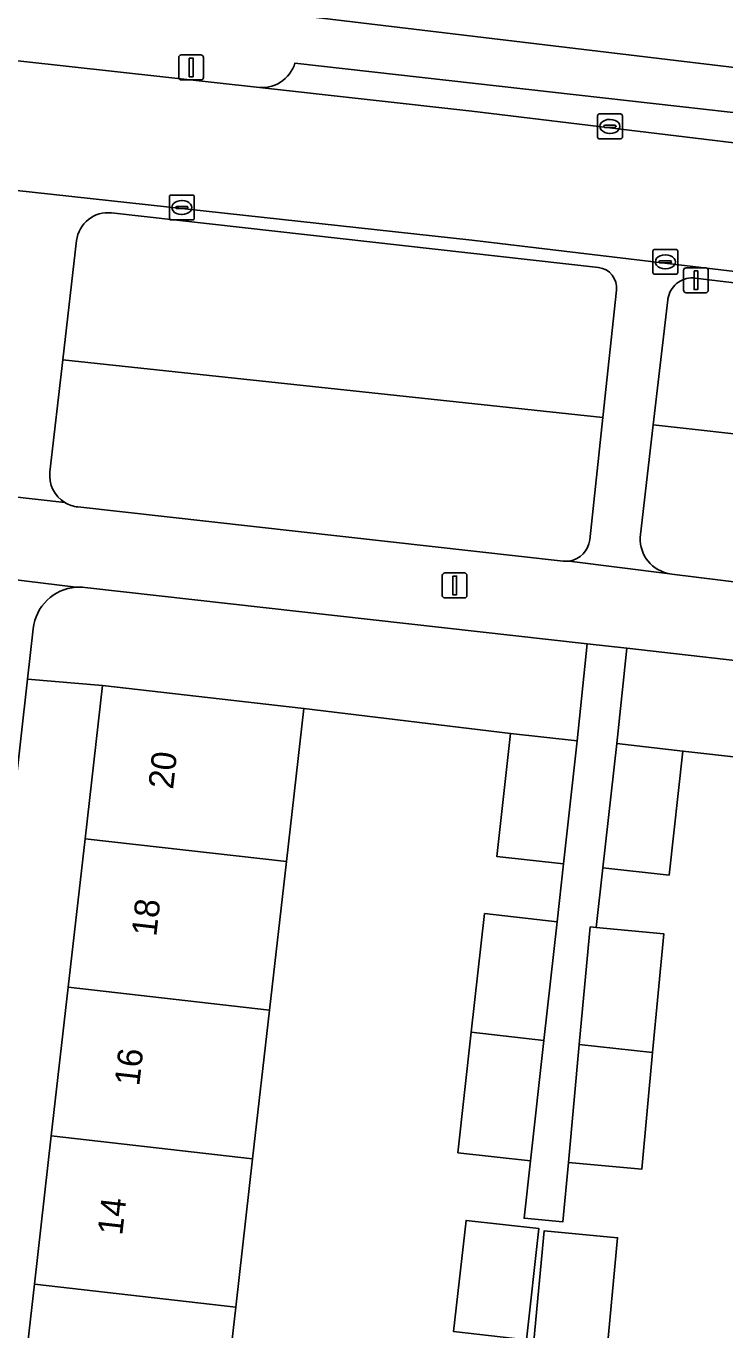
# Model space of a CAD drawing. Extents: x 161928 to 163071, y 386474 to 387428.
# Drawn here: x 162232.1 to 162260.2, y 386884.4 to 386936.8 of the extents above; entities that cross this region are included whole.
import ezdxf

# ---------------------------------------------------------------- set-up
doc = ezdxf.new("R2010")
doc.units = 0
for name, color, linetype in [('IMGEO_Erf', 7, 'Continuous'), ('IMGEO_Grasland_overig', 7, 'Continuous'), ('IMGEO_Groenvoorziening', 7, 'Continuous'), ('IMGEO_Kolk', 7, 'Continuous'), ('IMGEO_Lichtmast', 7, 'Continuous'), ('IMGEO_Pand', 7, 'Continuous'), ('IMGEO_Pand_nummerreeks', 7, 'Continuous'), ('IMGEO_Parkeervlak_open', 7, 'Continuous'), ('IMGEO_Rijbaan_lokaal_open', 7, 'Continuous'), ('IMGEO_Voetpad_open', 7, 'Continuous')]:
    doc.layers.add(name, color=color, linetype=linetype)

msp = doc.modelspace()

# ---------------------------------------------------------------- linework, layer by layer
at = {"layer": 'IMGEO_Erf'}
for points in [[(162231.776, 386880.288), (162232.455, 386886.249), (162233.134, 386892.21), (162233.812, 386898.172), (162234.491, 386904.133), (162235.191, 386910.281), (162232.179, 386910.543), (162225.231, 386848.529)], [(162266.253, 386906.774), (162258.473, 386907.653), (162257.918, 386902.673), (162255.263, 386902.969), (162254.995, 386900.568), (162257.703, 386900.317), (162257.261, 386895.553), (162256.826, 386890.863), (162253.879, 386891.137), (162253.658, 386888.756), (162252.102, 386888.901), (162252.359, 386891.201), (162249.445, 386891.527), (162249.986, 386896.371), (162250.517, 386901.126), (162253.431, 386900.801), (162253.687, 386903.124), (162251.007, 386903.423), (162251.557, 386908.362), (162243.267, 386909.362), (162242.567, 386903.213), (162241.888, 386897.252), (162241.21, 386891.29), (162240.531, 386885.329), (162239.853, 386879.368)], [(162249.274, 386884.348), (162249.773, 386888.811), (162252.699, 386888.484), (162252.2, 386884.015)], [(162252.498, 386883.981), (162252.908, 386888.391), (162255.855, 386888.118), (162255.441, 386883.655)]]:
    msp.add_lwpolyline(points, dxfattribs=at)
at = {"layer": 'IMGEO_Grasland_overig'}
msp.add_lwpolyline([(162278.287, 386909.261), (162275.913, 386909.538), (162256.227, 386911.782), (162255.819, 386907.949), (162258.473, 386907.653), (162266.253, 386906.774), (162274.804, 386905.82), (162279.836, 386905.223), (162280.035, 386907.002)], dxfattribs=at)
at = {"layer": 'IMGEO_Groenvoorziening'}
for points in [[(162255.082, 386927.063), (162235.551, 386929.253)], [(162234.149, 386928.139), (162233.596, 386923.354), (162255.262, 386921.035), (162255.812, 386926.15)], [(162279.323, 386924.26), (162273.992, 386924.843), (162258.972, 386926.64), (162258.883, 386926.646), (162258.794, 386926.644), (162258.705, 386926.634), (162258.617, 386926.617), (162258.532, 386926.591), (162258.449, 386926.558), (162258.369, 386926.518), (162258.294, 386926.47), (162258.222, 386926.417), (162258.156, 386926.357), (162258.096, 386926.291), (162258.041, 386926.22), (162257.994, 386926.145), (162257.953, 386926.065), (162257.919, 386925.983), (162257.893, 386925.897), (162257.874, 386925.81), (162257.868, 386925.764), (162257.283, 386920.742), (162281.294, 386918.066), (162281.68, 386921.557)], [(162255.262, 386921.035), (162233.596, 386923.354), (162233.077, 386918.856)], [(162254.734, 386916.128), (162255.262, 386921.035)], [(162281.294, 386918.066), (162257.283, 386920.742), (162256.767, 386916.345), (162256.758, 386916.218), (162256.76, 386916.09), (162256.773, 386915.963), (162256.798, 386915.837), (162256.834, 386915.714), (162256.881, 386915.595), (162256.938, 386915.481), (162257.005, 386915.372), (162257.082, 386915.27), (162257.167, 386915.175), (162257.261, 386915.088), (162257.362, 386915.01), (162257.469, 386914.941), (162257.583, 386914.881), (162257.701, 386914.833), (162257.823, 386914.795), (162257.948, 386914.768), (162258.031, 386914.756), (162276.26, 386912.506), (162278.463, 386912.27)], [(162234.195, 386917.451), (162253.67, 386915.274)], [(162254.629, 386911.962), (162234.481, 386914.223)], [(162232.405, 386912.564), (162232.179, 386910.543), (162235.191, 386910.281), (162243.267, 386909.362), (162251.557, 386908.362), (162254.237, 386908.063), (162254.629, 386911.962)]]:
    msp.add_lwpolyline(points, dxfattribs=at)
for centre, radius, start, end in [((162235.409, 386927.993), 1.268, 83.5498, 173.3901), ((162254.987, 386926.239), 0.83, 353.8588, 83.4302), ((162234.335, 386918.71), 1.267, 173.3666, 238.9039), ((162234.33, 386918.697), 1.253, 238.7925, 263.8034), ((162253.777, 386916.231), 0.963, 278.1455, 353.843), ((162253.776, 386916.194), 0.926, 263.403, 278.4831), ((162234.271, 386912.357), 1.878, 94.5273, 173.6776), ((162234.272, 386912.45), 1.785, 83.2847, 94.795)]:
    msp.add_arc(centre, radius, start, end, dxfattribs=at)
at = {"layer": 'IMGEO_Kolk'}
for p, q in [((162255.048, 386932.299), (162255.048, 386933.151)), ((162255.123, 386933.225), (162255.975, 386933.225)), ((162256.049, 386933.151), (162256.049, 386932.299)), ((162255.307, 386932.719), (162255.307, 386932.731)), ((162255.745, 386932.682), (162255.347, 386932.682)), ((162255.35, 386932.768), (162255.748, 386932.768)), ((162255.536, 386933.005), (162255.561, 386933.005)), ((162255.791, 386932.731), (162255.791, 386932.719)), ((162255.975, 386932.225), (162255.123, 386932.225)), ((162255.559, 386932.445), (162255.534, 386932.445)), ((162237.945, 386929.969), (162238.797, 386929.969)), ((162237.87, 386929.043), (162237.87, 386929.895)), ((162238.129, 386929.463), (162238.129, 386929.475)), ((162238.567, 386929.426), (162238.169, 386929.426)), ((162238.172, 386929.512), (162238.57, 386929.512)), ((162238.358, 386929.749), (162238.383, 386929.749)), ((162238.613, 386929.475), (162238.613, 386929.463)), ((162238.871, 386929.895), (162238.871, 386929.043)), ((162238.797, 386928.969), (162237.945, 386928.969)), ((162238.381, 386929.189), (162238.356, 386929.189)), ((162257.269, 386926.863), (162257.269, 386927.715)), ((162257.344, 386927.789), (162258.196, 386927.789)), ((162257.528, 386927.283), (162257.528, 386927.295)), ((162257.571, 386927.332), (162257.969, 386927.332)), ((162257.757, 386927.569), (162257.782, 386927.569)), ((162258.012, 386927.295), (162258.012, 386927.283)), ((162258.27, 386927.715), (162258.27, 386926.863)), ((162258.196, 386926.789), (162257.344, 386926.789)), ((162257.966, 386927.246), (162257.568, 386927.246)), ((162257.78, 386927.009), (162257.755, 386927.009))]:
    msp.add_line(p, q, dxfattribs=at)
for points in [[(162255.048, 386932.299), (162255.048, 386933.151)], [(162255.123, 386933.225), (162255.975, 386933.225)], [(162256.049, 386933.151), (162256.049, 386932.299)], [(162255.975, 386932.225), (162255.123, 386932.225)], [(162237.945, 386929.969), (162238.797, 386929.969)], [(162237.87, 386929.043), (162237.87, 386929.895)], [(162238.871, 386929.895), (162238.871, 386929.043)], [(162238.797, 386928.969), (162237.945, 386928.969)], [(162257.269, 386926.863), (162257.269, 386927.715)], [(162257.344, 386927.789), (162258.196, 386927.789)], [(162258.27, 386927.715), (162258.27, 386926.863)], [(162258.196, 386926.789), (162257.344, 386926.789)]]:
    msp.add_lwpolyline(points, dxfattribs=at)
for centre, radius, start, end in [((162255.125, 386933.149), 0.0765, 91.552, 178.448), ((162255.125, 386933.149), 0.0765, 91.552, 178.448), ((162255.973, 386933.149), 0.0765, 1.552, 88.448), ((162255.973, 386933.149), 0.0765, 1.552, 88.448), ((162255.347, 386932.728), 0.0403, 85.8775, 175.7526), ((162255.344, 386932.718), 0.0366, 178.938, 274.7102), ((162255.748, 386932.725), 0.043, 264.8664, 352.4533), ((162255.752, 386932.73), 0.0386, 1.7309, 96.639), ((162255.125, 386932.301), 0.0765, 181.552, 268.448), ((162255.125, 386932.301), 0.0765, 181.552, 268.448), ((162255.973, 386932.301), 0.0765, 271.552, 358.448), ((162255.973, 386932.301), 0.0765, 271.552, 358.448), ((162237.947, 386929.893), 0.0765, 91.552, 178.448), ((162237.947, 386929.893), 0.0765, 91.552, 178.448), ((162238.795, 386929.893), 0.0765, 1.552, 88.448), ((162238.795, 386929.893), 0.0765, 1.552, 88.448), ((162238.169, 386929.472), 0.0403, 85.8775, 175.7526), ((162238.166, 386929.462), 0.0366, 178.938, 274.7102), ((162238.57, 386929.469), 0.043, 264.8664, 352.4533), ((162238.574, 386929.474), 0.0386, 1.7309, 96.639), ((162237.947, 386929.045), 0.0765, 181.552, 268.448), ((162237.947, 386929.045), 0.0765, 181.552, 268.448), ((162238.795, 386929.045), 0.0765, 271.552, 358.448), ((162238.795, 386929.045), 0.0765, 271.552, 358.448), ((162257.346, 386927.713), 0.0765, 91.552, 178.448), ((162257.346, 386927.713), 0.0765, 91.552, 178.448), ((162257.568, 386927.292), 0.0403, 85.8775, 175.7526), ((162257.973, 386927.294), 0.0386, 1.7309, 96.639), ((162258.194, 386927.713), 0.0765, 1.552, 88.448), ((162258.194, 386927.713), 0.0765, 1.552, 88.448), ((162257.346, 386926.865), 0.0765, 181.552, 268.448), ((162257.346, 386926.865), 0.0765, 181.552, 268.448), ((162257.565, 386927.282), 0.0366, 178.938, 274.7102), ((162257.969, 386927.289), 0.043, 264.8664, 352.4533), ((162258.194, 386926.865), 0.0765, 271.552, 358.448), ((162258.194, 386926.865), 0.0765, 271.552, 358.448)]:
    msp.add_arc(centre, radius, start, end, dxfattribs=at)
for centre, major_axis, ratio, start_param, end_param in [((162255.535, 386932.725), (-0.387, 0.002), 0.722429, 4.712389, 7.853982), ((162255.56, 386932.725), (-0.39, 0.002), 0.717154, 1.570796, 4.712389), ((162238.357, 386929.469), (-0.387, 0.002), 0.722429, 4.712389, 7.853982), ((162238.382, 386929.469), (-0.39, 0.002), 0.717154, 1.570796, 4.712389), ((162257.756, 386927.289), (-0.387, 0.002), 0.722429, 4.712389, 7.853982), ((162257.781, 386927.289), (-0.39, 0.002), 0.717154, 1.570796, 4.712389)]:
    msp.add_ellipse(centre, major_axis=major_axis, ratio=ratio, start_param=start_param, end_param=end_param, dxfattribs=at)
at = {"layer": 'IMGEO_Lichtmast'}
for p, q in [((162238.249, 386934.692), (162238.249, 386935.492)), ((162238.249, 386935.492), (162238.249, 386934.692)), ((162238.349, 386935.592), (162239.139, 386935.592)), ((162239.139, 386935.592), (162238.349, 386935.592)), ((162239.239, 386935.492), (162239.239, 386934.692)), ((162239.239, 386934.692), (162239.239, 386935.492)), ((162239.139, 386934.592), (162238.349, 386934.592)), ((162238.349, 386934.592), (162239.139, 386934.592)), ((162258.501, 386926.149), (162258.501, 386926.949)), ((162258.501, 386926.949), (162258.501, 386926.149)), ((162258.601, 386927.049), (162259.391, 386927.049)), ((162259.391, 386927.049), (162258.601, 386927.049)), ((162259.491, 386926.949), (162259.491, 386926.149)), ((162259.491, 386926.149), (162259.491, 386926.949)), ((162259.391, 386926.049), (162258.601, 386926.049)), ((162258.601, 386926.049), (162259.391, 386926.049)), ((162248.922, 386914.801), (162249.712, 386914.801)), ((162249.712, 386914.801), (162248.922, 386914.801)), ((162248.822, 386913.901), (162248.822, 386914.701)), ((162248.822, 386914.701), (162248.822, 386913.901)), ((162249.812, 386914.701), (162249.812, 386913.901)), ((162249.812, 386913.901), (162249.812, 386914.701)), ((162249.712, 386913.801), (162248.922, 386913.801)), ((162248.922, 386913.801), (162249.712, 386913.801))]:
    msp.add_line(p, q, dxfattribs=at)
for points in [[(162238.669, 386935.467), (162238.819, 386935.467), (162238.819, 386934.717), (162238.669, 386934.717), (162238.669, 386935.467)], [(162258.921, 386926.924), (162259.071, 386926.924), (162259.071, 386926.174), (162258.921, 386926.174), (162258.921, 386926.924)], [(162249.242, 386914.676), (162249.392, 386914.676), (162249.392, 386913.926), (162249.242, 386913.926), (162249.242, 386914.676)]]:
    msp.add_lwpolyline(points, dxfattribs=at)
for centre, start, end in [((162238.349, 386935.492), 90, 180), ((162238.349, 386935.492), 90, 180), ((162239.139, 386935.492), 0, 90), ((162239.139, 386935.492), 360, 90), ((162238.349, 386934.692), 180, 270), ((162238.349, 386934.692), 180, 270), ((162239.139, 386934.692), 270, 0), ((162239.139, 386934.692), 270, 0), ((162258.601, 386926.949), 90, 180), ((162258.601, 386926.949), 90, 180), ((162259.391, 386926.949), 0, 90), ((162259.391, 386926.949), 360, 90), ((162258.601, 386926.149), 180, 270), ((162258.601, 386926.149), 180, 270), ((162259.391, 386926.149), 270, 0), ((162259.391, 386926.149), 270, 0), ((162248.922, 386914.701), 90, 180), ((162248.922, 386914.701), 90, 180), ((162249.712, 386914.701), 0, 90), ((162249.712, 386914.701), 360, 90), ((162248.922, 386913.901), 180, 270), ((162248.922, 386913.901), 180, 270), ((162249.712, 386913.901), 270, 0), ((162249.712, 386913.901), 270, 0)]:
    msp.add_arc(centre, 0.1, start, end, dxfattribs=at)
at = {"layer": 'IMGEO_Pand'}
for points in [[(162242.567, 386903.213), (162243.267, 386909.362), (162235.191, 386910.281), (162234.491, 386904.133)], [(162251.007, 386903.423), (162253.687, 386903.124), (162254.237, 386908.063), (162251.557, 386908.362)], [(162255.263, 386902.969), (162257.918, 386902.673), (162258.473, 386907.653), (162255.819, 386907.949)], [(162241.888, 386897.252), (162242.567, 386903.213), (162234.491, 386904.133), (162233.812, 386898.172)], [(162253.431, 386900.801), (162250.517, 386901.126), (162249.986, 386896.371), (162252.9, 386896.039)], [(162257.703, 386900.317), (162254.995, 386900.568), (162254.756, 386900.59), (162254.319, 386895.879), (162257.261, 386895.553)], [(162241.21, 386891.29), (162241.888, 386897.252), (162233.812, 386898.172), (162233.134, 386892.21)], [(162249.445, 386891.527), (162252.359, 386891.201), (162252.9, 386896.039), (162249.986, 386896.371)], [(162253.879, 386891.137), (162256.826, 386890.863), (162257.261, 386895.553), (162254.319, 386895.879)], [(162233.134, 386892.21), (162232.455, 386886.249), (162240.531, 386885.329), (162241.21, 386891.29)], [(162252.2, 386884.015), (162252.699, 386888.484), (162249.773, 386888.811), (162249.274, 386884.348)], [(162255.441, 386883.655), (162255.855, 386888.118), (162252.908, 386888.391), (162252.498, 386883.981)], [(162239.853, 386879.368), (162240.531, 386885.329), (162232.455, 386886.249), (162231.776, 386880.288)]]:
    msp.add_lwpolyline(points, close=True, dxfattribs=at)
at = {"layer": 'IMGEO_Parkeervlak_open'}
msp.add_lwpolyline([(162274.742, 386931.68), (162242.91, 386935.264), (162242.874, 386935.162), (162242.823, 386935.048), (162242.761, 386934.939), (162242.691, 386934.836), (162242.611, 386934.739), (162242.523, 386934.65), (162242.427, 386934.57), (162242.325, 386934.498), (162242.216, 386934.436), (162242.103, 386934.383), (162241.985, 386934.341), (162241.864, 386934.31), (162241.741, 386934.289), (162241.616, 386934.28), (162241.491, 386934.282), (162250, 386933.34), (162276.59, 386930.123)], dxfattribs=at)
at = {"layer": 'IMGEO_Rijbaan_lokaal_open'}
msp.add_lwpolyline([(162281.687, 386929.52), (162276.59, 386930.123), (162250, 386933.34), (162241.491, 386934.282), (162224.263, 386936.189), (162219.254, 386936.743), (162212.698, 386937.469), (162176.983, 386941.201), (162175.3, 386941.368), (162174.718, 386936.398), (162175.881, 386936.251), (162250, 386928.164), (162274.027, 386925.3), (162282.029, 386924.397)], dxfattribs=at)
at = {"layer": 'IMGEO_Voetpad_open'}
for points in [[(162275.211, 386937.478), (162272.564, 386937.772), (162269.804, 386938.078), (162267.043, 386938.385), (162264.283, 386938.692), (162261.522, 386938.998), (162258.762, 386939.305), (162256.001, 386939.611), (162253.241, 386939.918), (162250.48, 386940.225), (162247.75, 386940.528), (162247.944, 386942.271), (162243.788, 386942.732), (162243.092, 386937.171), (162274.743, 386933.385)], [(162255.263, 386902.969), (162255.819, 386907.949), (162256.227, 386911.782), (162254.629, 386911.962), (162254.237, 386908.063), (162253.687, 386903.124), (162253.431, 386900.801), (162252.9, 386896.039), (162252.359, 386891.201), (162252.102, 386888.901), (162253.658, 386888.756), (162253.879, 386891.137), (162254.319, 386895.879), (162254.756, 386900.59), (162254.995, 386900.568)]]:
    msp.add_lwpolyline(points, close=True, dxfattribs=at)
for points in [[(162212.698, 386937.469), (162219.254, 386936.743), (162219.31, 386937.261), (162224.319, 386936.707), (162224.263, 386936.189), (162241.491, 386934.282), (162241.616, 386934.28), (162241.741, 386934.289), (162241.864, 386934.31), (162241.985, 386934.341), (162242.103, 386934.383), (162242.216, 386934.436), (162242.325, 386934.498), (162242.427, 386934.57), (162242.523, 386934.65), (162242.611, 386934.739), (162242.691, 386934.836), (162242.761, 386934.939), (162242.823, 386935.048), (162242.874, 386935.162), (162242.91, 386935.264), (162274.742, 386931.68)], [(162281.68, 386921.557), (162282.029, 386924.397), (162274.027, 386925.3), (162250, 386928.164), (162175.881, 386936.251), (162174.718, 386936.398), (162170.091, 386936.915), (162169.933, 386935.454)], [(162280.9, 386932.65), (162274.743, 386933.385), (162243.092, 386937.171)], [(162235.551, 386929.253), (162255.082, 386927.063)], [(162233.077, 386918.856), (162233.596, 386923.354), (162234.149, 386928.139)], [(162257.868, 386925.764), (162257.874, 386925.81), (162257.893, 386925.897), (162257.919, 386925.983), (162257.953, 386926.065), (162257.994, 386926.145), (162258.041, 386926.22), (162258.096, 386926.291), (162258.156, 386926.357), (162258.222, 386926.417), (162258.294, 386926.47), (162258.369, 386926.518), (162258.449, 386926.558), (162258.532, 386926.591), (162258.617, 386926.617), (162258.705, 386926.634), (162258.794, 386926.644), (162258.883, 386926.646), (162258.972, 386926.64), (162273.992, 386924.843), (162279.323, 386924.26)], [(162253.913, 386915.278), (162257.948, 386914.768), (162257.823, 386914.795), (162257.701, 386914.833), (162257.583, 386914.881), (162257.469, 386914.941), (162257.362, 386915.01), (162257.261, 386915.088), (162257.167, 386915.175), (162257.082, 386915.27), (162257.005, 386915.372), (162256.938, 386915.481), (162256.881, 386915.595), (162256.834, 386915.714), (162256.798, 386915.837), (162256.773, 386915.963), (162256.76, 386916.09), (162256.758, 386916.218), (162256.767, 386916.345), (162257.283, 386920.742), (162257.868, 386925.764)], [(162255.812, 386926.15), (162255.262, 386921.035), (162254.734, 386916.128)], [(162233.681, 386917.625), (162230.219, 386918.015)], [(162230.219, 386918.015), (162233.681, 386917.625)], [(162253.67, 386915.274), (162234.195, 386917.451)], [(162258.031, 386914.756), (162257.948, 386914.768), (162253.913, 386915.278)], [(162227.441, 386915.045), (162234.123, 386914.229)], [(162234.123, 386914.229), (162227.441, 386915.045)], [(162278.463, 386912.27), (162276.26, 386912.506), (162258.031, 386914.756)], [(162234.481, 386914.223), (162254.629, 386911.962), (162256.227, 386911.782), (162275.913, 386909.538), (162278.287, 386909.261)], [(162232.179, 386910.543), (162232.405, 386912.564)], [(162225.231, 386848.529), (162232.179, 386910.543)]]:
    msp.add_lwpolyline(points, dxfattribs=at)
for centre, radius, start, end in [((162235.409, 386927.993), 1.268, 83.5498, 173.3901), ((162254.987, 386926.239), 0.83, 353.8588, 83.4302), ((162234.335, 386918.71), 1.267, 173.3666, 238.9039), ((162234.33, 386918.697), 1.253, 238.7925, 263.8034), ((162253.777, 386916.231), 0.963, 278.1455, 353.843), ((162253.776, 386916.194), 0.926, 263.403, 278.4831), ((162234.271, 386912.357), 1.878, 94.5273, 173.6776), ((162234.272, 386912.45), 1.785, 83.2847, 94.795)]:
    msp.add_arc(centre, radius, start, end, dxfattribs=at)

# ---------------------------------------------------------------- texts
at = {"layer": 'IMGEO_Pand_nummerreeks'}
for s, p in [('20', (162238.016, 386906.093)), ('18', (162237.343, 386900.184)), ('16', (162236.66, 386894.183)), ('14', (162235.977, 386888.185))]:
    msp.add_text(s, height=1, rotation=83.505, dxfattribs=at).set_placement(p)

doc.saveas('drawing.dxf')
